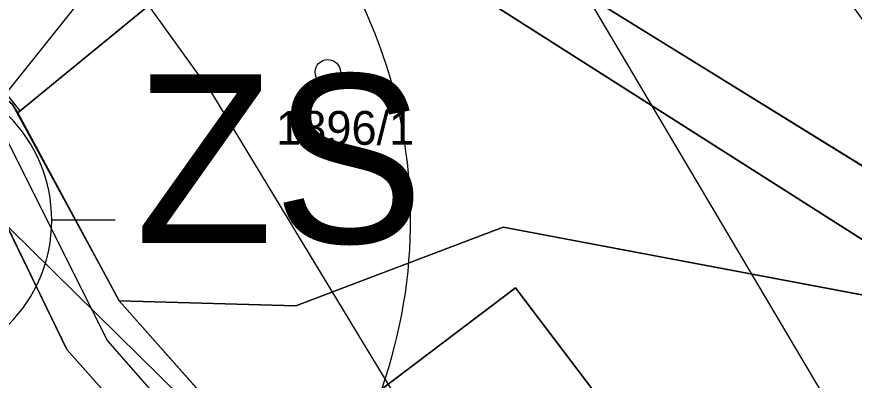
# Model space of a CAD drawing. Extents: x -706130 to -698555, y -971544 to -967260.
# Drawn here: x -703545.18 to -703495.59, y -970451.23 to -970429.7 of the extents above; entities that cross this region are included whole.
import ezdxf

# ---------------------------------------------------------------- set-up
doc = ezdxf.new("R2010")
doc.units = 0
for name, color, linetype in [('Docházková izochrona - VLAK N', 7, 'Continuous'), ('Elektro VN nadzemní volne 22 S', 7, 'Continuous'), ('Elektro VN trafostanice S', 7, 'Continuous'), ('Hranice intravilán', 7, 'Continuous'), ('KN_Budovy', 7, 'Continuous'), ('KN_Hranice_parcel', 7, 'Continuous'), ('KN_Hranice_parcel_vnitrni_kresba', 7, 'Continuous'), ('KN_Parcelni cisla', 7, 'Continuous'), ('KN_Polygon parcely', 7, 'Continuous'), ('KN_POZEMKY_13_ZASTAVENA PLOCHA', 7, 'Continuous'), ('KN_POZEMKY_14_OSTATNI PLOCHA', 7, 'Continuous'), ('KN_POZEMKY_5_ZAHRADA', 7, 'Continuous'), ('KN_VYUZITI_13_zastavena plocha_zboreniste', 7, 'Continuous'), ('KN_VYUZITI_17_ostatni plocha_ostatni komunikace', 7, 'Continuous'), ('KN_Značky kultur', 7, 'Continuous'), ('Komunikace mistni obsluzne - osy S', 7, 'Continuous'), ('OP ELE VN_VVN_trafostanice', 7, 'Continuous'), ('Plochy N_P ŠRAFY', 7, 'Continuous'), ('Plochy smíšené obytné venkovské N', 7, 'Continuous'), ('Plochy smíšené obytné venkovské S', 7, 'Continuous'), ('Plochy verejnych prostranstvi - komunikace ostatni S', 7, 'Continuous'), ('Plochy zeleně sídelní ostatní S', 7, 'Continuous'), ('Plochy zmen_ zastavitelne plochy', 7, 'Continuous'), ('Plochy zmen_ zastavitelne plochy_ZAKL', 7, 'Continuous'), ('Regulační bloky v krajině S', 7, 'Continuous'), ('Regulační bloky zastavitelné N', 7, 'Continuous'), ('Regulační bloky zastavěné S', 7, 'Continuous'), ('Regulační kódy zastavěné S', 7, 'Continuous'), ('Trasy turistické N', 7, 'Continuous'), ('Vodovodní řady - rozváděcí S', 7, 'Continuous'), ('VÝŠKOPIS_vrstevnice hlavní', 7, 'Continuous'), ('Zastavene uzemi N', 7, 'Continuous'), ('Zastavene uzemi plochy N', 7, 'Continuous'), ('Zábory hodnocené - plochy', 7, 'Continuous')]:
    doc.layers.add(name, color=color, linetype=linetype)

msp = doc.modelspace()

# ---------------------------------------------------------------- linework, layer by layer
at = {"layer": 'Docházková izochrona - VLAK N'}
msp.add_circle((-704165.451, -969778.767), 800, dxfattribs=at)
at = {"layer": 'Elektro VN nadzemní volne 22 S'}
msp.add_lwpolyline([(-703529.711, -970414.063), (-703551.853, -970441.745), (-703551.623, -970441.746), (-703551.623, -970441.827)], dxfattribs=at)
at = {"layer": 'Elektro VN trafostanice S'}
msp.add_line((-703539.358, -970441.752), (-703543.108, -970441.752), dxfattribs=at)
for start, end in [(0, 180), (180, 0)]:
    msp.add_arc((-703551.858, -970441.752), 8.75, start, end, dxfattribs=at)
at = {"layer": 'Hranice intravilán'}
for points in [[(-703429.22, -970520.08), (-703466.65, -970511.21), (-703458.01, -970469.87), (-703455.3, -970456.92), (-703480.87, -970449.81), (-703487.8, -970447.55), (-703528.41, -970421.69), (-703554.13, -970405.32), (-703543.92, -970407.48), (-703506.95, -970413.21), (-703510.55, -970383.21)], [(-703671.68, -970421.04), (-703635.34, -970415.7), (-703598.92, -970415.38), (-703584.57, -970401.94), (-703581.752, -970399.103), (-703575.44, -970405.35), (-703572.42, -970408.81), (-703561.53, -970421.29), (-703561.53, -970421.29), (-703545.45, -970434.87), (-703539.12, -970446.53), (-703530.1, -970456.69), (-703525.04, -970463.09), (-703515.47, -970480.09), (-703510.1, -970487.3), (-703506.19, -970495.76), (-703497.27, -970509.64), (-703493.77, -970514.19), (-703498.59, -970513.76), (-703513.76, -970513.44), (-703532.31, -970511.19), (-703515.55, -970543.43), (-703529.12, -970544), (-703506.01, -970582.94)]]:
    msp.add_lwpolyline(points, dxfattribs=at)
at = {"layer": 'KN_Budovy'}
msp.add_lwpolyline([(-703515.65, -970445.75), (-703530.1, -970456.69), (-703525.04, -970463.09), (-703510.95, -970451.95)], close=True, dxfattribs=at)
at = {"layer": 'KN_Hranice_parcel'}
for p, q in [((-703487.8, -970447.55), (-703528.41, -970421.69)), ((-703545.12, -970435.39), (-703539.12, -970446.53)), ((-703539.12, -970446.53), (-703530.1, -970456.69))]:
    msp.add_line(p, q, dxfattribs=at)
for points in [[(-703543.92, -970407.48), (-703525.82, -970419.52), (-703484.02, -970445.4)], [(-703572.42, -970408.81), (-703561.53, -970421.29), (-703545.45, -970434.87), (-703545.12, -970435.39)], [(-703545.12, -970435.39), (-703544.97, -970435.26), (-703537.58, -970429.2), (-703528.41, -970421.69)], [(-703501.72, -970509.16), (-703509.89, -970497.16), (-703513.69, -970488.66), (-703518.5, -970481.76), (-703528.15, -970465.22), (-703542.22, -970449.4), (-703548.45, -970436.56), (-703556.14, -970431.12)], [(-703487.8, -970447.55), (-703516.38, -970442.15), (-703528.66, -970446.81), (-703539.12, -970446.53)], [(-703530.1, -970456.69), (-703515.65, -970445.75), (-703510.95, -970451.95)]]:
    msp.add_lwpolyline(points, dxfattribs=at)
at = {"layer": 'KN_Hranice_parcel_vnitrni_kresba'}
msp.add_line((-703544.97, -970435.26), (-703561.44, -970415.14), dxfattribs=at)
at = {"layer": 'KN_Polygon parcely'}
for points in [[(-703416.95, -970645.24), (-703428.02, -970606.74), (-703428.84, -970604.59), (-703432.78, -970597.04), (-703442.73, -970579.48), (-703443.67, -970577.78), (-703453.97, -970560.23), (-703462.43, -970547.72), (-703470.1, -970537.81), (-703493.77, -970514.19), (-703497.27, -970509.64), (-703506.19, -970495.76), (-703510.1, -970487.3), (-703515.47, -970480.09), (-703525.04, -970463.09), (-703530.1, -970456.69), (-703539.12, -970446.53), (-703545.12, -970435.39), (-703545.45, -970434.87), (-703561.53, -970421.29), (-703572.42, -970408.81), (-703575.44, -970405.35), (-703593.78, -970387.2)], [(-703596.35, -970390.14), (-703584.57, -970401.94), (-703581.81, -970404.7), (-703561.99, -970426.7), (-703559.69, -970428.44), (-703556.14, -970431.12), (-703548.45, -970436.56), (-703542.22, -970449.4), (-703528.15, -970465.22), (-703518.5, -970481.76), (-703513.69, -970488.66), (-703509.89, -970497.16), (-703501.72, -970509.16), (-703498.59, -970513.76), (-703495.19, -970518.75), (-703473.58, -970540.46), (-703466.01, -970550.3), (-703457.52, -970562.14), (-703435.9, -970600.45), (-703433.43, -970606.34), (-703419.9, -970645.98)]]:
    msp.add_lwpolyline(points, dxfattribs=at)
for points in [[(-703528.41, -970421.69), (-703487.8, -970447.55), (-703480.87, -970449.81), (-703484.02, -970445.4), (-703525.82, -970419.52), (-703543.92, -970407.48), (-703553.34, -970401.51), (-703575.44, -970405.35), (-703572.42, -970408.81), (-703554.13, -970405.32)], [(-703537.58, -970429.2), (-703528.41, -970421.69), (-703554.13, -970405.32), (-703572.42, -970408.81), (-703561.53, -970421.29), (-703545.45, -970434.87), (-703545.12, -970435.39), (-703544.97, -970435.26)], [(-703506.95, -970413.21), (-703543.92, -970407.48), (-703525.82, -970419.52), (-703484.02, -970445.4)], [(-703487.8, -970447.55), (-703528.41, -970421.69), (-703537.58, -970429.2), (-703544.97, -970435.26), (-703545.12, -970435.39), (-703539.12, -970446.53), (-703528.66, -970446.81), (-703516.38, -970442.15)], [(-703563.5, -970439.38), (-703571.35, -970445.49), (-703589.39, -970444.8), (-703601.59, -970446.31), (-703562.08, -970505.76), (-703545.23, -970505.86), (-703515.39, -970509.14), (-703501.72, -970509.16), (-703509.89, -970497.16), (-703513.69, -970488.66), (-703518.5, -970481.76), (-703528.15, -970465.22), (-703542.22, -970449.4), (-703548.45, -970436.56), (-703556.14, -970431.12)], [(-703516.38, -970442.15), (-703528.66, -970446.81), (-703539.12, -970446.53), (-703530.1, -970456.69), (-703515.65, -970445.75), (-703510.95, -970451.95), (-703506.85, -970457.07), (-703499.66, -970466.07), (-703504.25, -970469.74), (-703503.16, -970471.11), (-703502.87, -970470.9), (-703494.79, -970465.01), (-703489.16, -970472.79), (-703481.22, -970478.3), (-703458.01, -970469.87), (-703455.3, -970456.92), (-703480.87, -970449.81), (-703487.8, -970447.55)], [(-703530.1, -970456.69), (-703525.04, -970463.09), (-703510.95, -970451.95), (-703515.65, -970445.75)]]:
    msp.add_lwpolyline(points, close=True, dxfattribs=at)
at = {"layer": 'KN_POZEMKY_13_ZASTAVENA PLOCHA'}
for p, q in [((-703537.58, -970429.2), (-703544.97, -970435.26)), ((-703545.12, -970435.39), (-703545.45, -970434.87)), ((-703544.97, -970435.26), (-703545.12, -970435.39)), ((-703530.1, -970456.69), (-703515.65, -970445.75)), ((-703515.65, -970445.75), (-703510.95, -970451.95))]:
    msp.add_line(p, q, dxfattribs=at)
at = {"layer": 'KN_POZEMKY_14_OSTATNI PLOCHA'}
for p, q in [((-703525.82, -970419.52), (-703484.02, -970445.4)), ((-703487.8, -970447.55), (-703528.41, -970421.69)), ((-703545.45, -970434.87), (-703545.12, -970435.39)), ((-703545.12, -970435.39), (-703539.12, -970446.53)), ((-703542.22, -970449.4), (-703548.45, -970436.56)), ((-703539.12, -970446.53), (-703530.1, -970456.69)), ((-703528.15, -970465.22), (-703542.22, -970449.4))]:
    msp.add_line(p, q, dxfattribs=at)
at = {"layer": 'KN_POZEMKY_5_ZAHRADA'}
for p, q in [((-703484.02, -970445.4), (-703525.82, -970419.52)), ((-703528.41, -970421.69), (-703487.8, -970447.55)), ((-703544.97, -970435.26), (-703537.58, -970429.2)), ((-703545.12, -970435.39), (-703544.97, -970435.26)), ((-703539.12, -970446.53), (-703545.12, -970435.39)), ((-703548.45, -970436.56), (-703542.22, -970449.4)), ((-703516.38, -970442.15), (-703528.66, -970446.81)), ((-703528.66, -970446.81), (-703516.38, -970442.15)), ((-703487.8, -970447.55), (-703516.38, -970442.15)), ((-703516.38, -970442.15), (-703487.8, -970447.55)), ((-703515.65, -970445.75), (-703530.1, -970456.69)), ((-703510.95, -970451.95), (-703515.65, -970445.75)), ((-703528.66, -970446.81), (-703539.12, -970446.53)), ((-703539.12, -970446.53), (-703528.66, -970446.81)), ((-703530.1, -970456.69), (-703539.12, -970446.53)), ((-703542.22, -970449.4), (-703528.15, -970465.22))]:
    msp.add_line(p, q, dxfattribs=at)
at = {"layer": 'KN_VYUZITI_13_zastavena plocha_zboreniste'}
for p, q in [((-703537.58, -970429.2), (-703544.97, -970435.26)), ((-703545.12, -970435.39), (-703545.45, -970434.87)), ((-703544.97, -970435.26), (-703545.12, -970435.39))]:
    msp.add_line(p, q, dxfattribs=at)
at = {"layer": 'KN_VYUZITI_17_ostatni plocha_ostatni komunikace'}
for p, q in [((-703525.82, -970419.52), (-703484.02, -970445.4)), ((-703487.8, -970447.55), (-703528.41, -970421.69)), ((-703545.45, -970434.87), (-703545.12, -970435.39)), ((-703545.12, -970435.39), (-703539.12, -970446.53)), ((-703542.22, -970449.4), (-703548.45, -970436.56)), ((-703539.12, -970446.53), (-703530.1, -970456.69)), ((-703528.15, -970465.22), (-703542.22, -970449.4))]:
    msp.add_line(p, q, dxfattribs=at)
at = {"layer": 'KN_Značky kultur'}
msp.add_line((-703526.763, -970433.73), (-703525.013, -970433.73), dxfattribs=at)
msp.add_circle((-703526.763, -970432.98), 0.75, dxfattribs=at)
at = {"layer": 'Komunikace mistni obsluzne - osy S'}
msp.add_lwpolyline([(-703799.428, -970313.344), (-703772.67, -970319.119), (-703743.027, -970323.757), (-703708.137, -970333.12), (-703680.068, -970339.508), (-703649.725, -970350.621), (-703637.833, -970358.584), (-703617.917, -970371.863), (-703601.041, -970383.676), (-703594.395, -970389.101), (-703577.781, -970405.465), (-703560.38, -970424.891), (-703546.214, -970436.092), (-703539.83, -970448.867), (-703526.801, -970463.743), (-703512.023, -970487.895), (-703508.088, -970496.558), (-703493.66, -970517.034), (-703472.761, -970538.298), (-703457.371, -970558.511), (-703445.042, -970579.512), (-703433.936, -970599.551), (-703430.788, -970606.026), (-703418.218, -970645.464)], dxfattribs=at)
at = {"layer": 'OP ELE VN_VVN_trafostanice'}
msp.add_arc((-703551.858, -970441.752), 30, 70.8174, 31.8747, dxfattribs=at)
at = {"layer": 'Plochy N_P ŠRAFY'}
for p, q in [((-703542.22, -970449.4), (-703548.45, -970436.56)), ((-703530.1, -970456.69), (-703515.65, -970445.75)), ((-703515.65, -970445.75), (-703510.95, -970451.95)), ((-703539.12, -970446.53), (-703530.1, -970456.69))]:
    msp.add_line(p, q, dxfattribs=at)
for points in [[(-703487.8, -970447.55), (-703516.38, -970442.15), (-703528.66, -970446.81), (-703539.12, -970446.53)], [(-703518.5, -970481.76), (-703528.15, -970465.22), (-703542.22, -970449.4)]]:
    msp.add_lwpolyline(points, dxfattribs=at)
at = {"layer": 'Plochy smíšené obytné venkovské N'}
for p, q in [((-703542.22, -970449.4), (-703548.45, -970436.56)), ((-703530.1, -970456.69), (-703515.65, -970445.75)), ((-703515.65, -970445.75), (-703510.95, -970451.95)), ((-703539.12, -970446.53), (-703530.1, -970456.69))]:
    msp.add_line(p, q, dxfattribs=at)
for points in [[(-703487.8, -970447.55), (-703516.38, -970442.15), (-703528.66, -970446.81), (-703539.12, -970446.53)], [(-703518.5, -970481.76), (-703528.15, -970465.22), (-703542.22, -970449.4)]]:
    msp.add_lwpolyline(points, dxfattribs=at)
at = {"layer": 'Plochy smíšené obytné venkovské S'}
for p, q in [((-703544.97, -970435.26), (-703537.58, -970429.2)), ((-703545.12, -970435.39), (-703544.97, -970435.26))]:
    msp.add_line(p, q, dxfattribs=at)
for points in [[(-703572.42, -970408.81), (-703561.53, -970421.29), (-703545.45, -970434.87), (-703545.12, -970435.39)], [(-703510.95, -970451.95), (-703515.65, -970445.75), (-703530.1, -970456.69)]]:
    msp.add_lwpolyline(points, dxfattribs=at)
at = {"layer": 'Plochy verejnych prostranstvi - komunikace ostatni S'}
for points in [[(-703636.11, -970363.08), (-703623.01, -970370.91), (-703622.48, -970371.21), (-703611.55, -970379.16), (-703596.35, -970390.14), (-703584.57, -970401.94), (-703581.81, -970404.7), (-703561.99, -970426.7), (-703559.69, -970428.44), (-703556.14, -970431.12), (-703548.45, -970436.56), (-703542.22, -970449.4), (-703528.15, -970465.22), (-703518.5, -970481.76), (-703513.69, -970488.66), (-703509.89, -970497.16), (-703501.72, -970509.16), (-703498.59, -970513.76), (-703495.19, -970518.75), (-703473.58, -970540.46), (-703466.01, -970550.3), (-703457.52, -970562.14), (-703435.9, -970600.45)], [(-703416.95, -970645.24), (-703428.02, -970606.74), (-703428.84, -970604.59), (-703432.78, -970597.04), (-703442.73, -970579.48), (-703443.67, -970577.78), (-703453.97, -970560.23), (-703462.43, -970547.72), (-703470.1, -970537.81), (-703493.77, -970514.19), (-703497.27, -970509.64), (-703506.19, -970495.76), (-703510.1, -970487.3), (-703515.47, -970480.09), (-703525.04, -970463.09), (-703530.1, -970456.69), (-703539.12, -970446.53), (-703545.12, -970435.39), (-703545.45, -970434.87), (-703561.53, -970421.29), (-703572.42, -970408.81), (-703575.44, -970405.35), (-703593.78, -970387.2)]]:
    msp.add_lwpolyline(points, dxfattribs=at)
at = {"layer": 'Plochy zeleně sídelní ostatní S'}
for p, q in [((-703537.58, -970429.2), (-703544.97, -970435.26)), ((-703544.97, -970435.26), (-703545.12, -970435.39)), ((-703545.12, -970435.39), (-703539.12, -970446.53)), ((-703516.38, -970442.15), (-703487.8, -970447.55))]:
    msp.add_line(p, q, dxfattribs=at)
msp.add_lwpolyline([(-703539.12, -970446.53), (-703528.66, -970446.81), (-703516.38, -970442.15)], dxfattribs=at)
at = {"layer": 'Plochy zmen_ zastavitelne plochy'}
msp.add_lwpolyline([(-703542.22, -970449.4), (-703548.45, -970436.56), (-703556.14, -970431.12), (-703563.5, -970439.38), (-703571.35, -970445.49), (-703589.39, -970444.8), (-703601.59, -970446.31), (-703562.08, -970505.76), (-703545.23, -970505.86), (-703515.39, -970509.14), (-703501.72, -970509.16), (-703509.89, -970497.16), (-703513.69, -970488.66), (-703518.5, -970481.76), (-703528.15, -970465.22)], close=True, dxfattribs=at)
msp.add_lwpolyline([(-703455.3, -970456.92), (-703480.87, -970449.81), (-703487.8, -970447.55), (-703516.38, -970442.15), (-703528.66, -970446.81), (-703539.12, -970446.53), (-703530.1, -970456.69), (-703515.65, -970445.75), (-703510.95, -970451.95)], dxfattribs=at)
at = {"layer": 'Plochy zmen_ zastavitelne plochy_ZAKL'}
msp.add_lwpolyline([(-703542.22, -970449.4), (-703548.45, -970436.56), (-703556.14, -970431.12), (-703563.5, -970439.38), (-703571.35, -970445.49), (-703589.39, -970444.8), (-703601.59, -970446.31), (-703562.08, -970505.76), (-703545.23, -970505.86), (-703515.39, -970509.14), (-703501.72, -970509.16), (-703509.89, -970497.16), (-703513.69, -970488.66), (-703518.5, -970481.76), (-703528.15, -970465.22)], close=True, dxfattribs=at)
msp.add_lwpolyline([(-703455.3, -970456.92), (-703480.87, -970449.81), (-703487.8, -970447.55), (-703516.38, -970442.15), (-703528.66, -970446.81), (-703539.12, -970446.53), (-703530.1, -970456.69), (-703515.65, -970445.75), (-703510.95, -970451.95)], dxfattribs=at)
at = {"layer": 'Regulační bloky v krajině S'}
for p, q in [((-703537.58, -970429.2), (-703544.97, -970435.26)), ((-703544.97, -970435.26), (-703545.12, -970435.39)), ((-703545.12, -970435.39), (-703539.12, -970446.53)), ((-703516.38, -970442.15), (-703487.8, -970447.55))]:
    msp.add_line(p, q, dxfattribs=at)
msp.add_lwpolyline([(-703539.12, -970446.53), (-703528.66, -970446.81), (-703516.38, -970442.15)], dxfattribs=at)
at = {"layer": 'Regulační bloky zastavitelné N'}
msp.add_lwpolyline([(-703542.22, -970449.4), (-703548.45, -970436.56), (-703556.14, -970431.12), (-703563.5, -970439.38), (-703571.35, -970445.49), (-703589.39, -970444.8), (-703601.59, -970446.31), (-703562.08, -970505.76), (-703545.23, -970505.86), (-703515.39, -970509.14), (-703501.72, -970509.16), (-703509.89, -970497.16), (-703513.69, -970488.66), (-703518.5, -970481.76), (-703528.15, -970465.22)], close=True, dxfattribs=at)
msp.add_lwpolyline([(-703455.3, -970456.92), (-703480.87, -970449.81), (-703487.8, -970447.55), (-703516.38, -970442.15), (-703528.66, -970446.81), (-703539.12, -970446.53), (-703530.1, -970456.69), (-703515.65, -970445.75), (-703510.95, -970451.95)], dxfattribs=at)
at = {"layer": 'Regulační bloky zastavěné S'}
for p, q in [((-703544.97, -970435.26), (-703537.58, -970429.2)), ((-703545.12, -970435.39), (-703544.97, -970435.26))]:
    msp.add_line(p, q, dxfattribs=at)
for points in [[(-703636.11, -970363.08), (-703623.01, -970370.91), (-703622.48, -970371.21), (-703611.55, -970379.16), (-703596.35, -970390.14), (-703584.57, -970401.94), (-703581.81, -970404.7), (-703561.99, -970426.7), (-703559.69, -970428.44), (-703556.14, -970431.12), (-703548.45, -970436.56), (-703542.22, -970449.4), (-703528.15, -970465.22), (-703518.5, -970481.76), (-703513.69, -970488.66), (-703509.89, -970497.16), (-703501.72, -970509.16), (-703498.59, -970513.76), (-703495.19, -970518.75), (-703473.58, -970540.46), (-703466.01, -970550.3), (-703457.52, -970562.14), (-703435.9, -970600.45)], [(-703432.78, -970597.04), (-703442.73, -970579.48), (-703443.67, -970577.78), (-703453.97, -970560.23), (-703462.43, -970547.72), (-703470.1, -970537.81), (-703493.77, -970514.19), (-703497.27, -970509.64), (-703506.19, -970495.76), (-703510.1, -970487.3), (-703515.47, -970480.09), (-703525.04, -970463.09), (-703530.1, -970456.69), (-703539.12, -970446.53), (-703545.12, -970435.39), (-703545.45, -970434.87), (-703561.53, -970421.29), (-703572.42, -970408.81), (-703575.44, -970405.35), (-703593.78, -970387.2)], [(-703572.42, -970408.81), (-703561.53, -970421.29), (-703545.45, -970434.87), (-703545.12, -970435.39)], [(-703510.95, -970451.95), (-703515.65, -970445.75), (-703530.1, -970456.69)]]:
    msp.add_lwpolyline(points, dxfattribs=at)
at = {"layer": 'Trasy turistické N'}
msp.add_lwpolyline([(-703639.36, -970354.95), (-703605.17, -970378.02), (-703599.73, -970382.19), (-703593.78, -970387.2), (-703575.44, -970405.35), (-703561.53, -970421.29), (-703545.45, -970434.87), (-703539.12, -970446.53), (-703530.1, -970456.69), (-703525.04, -970463.09), (-703515.47, -970480.09), (-703510.1, -970487.3), (-703506.19, -970495.76), (-703497.27, -970509.64), (-703493.77, -970514.19), (-703470.1, -970537.81), (-703462.43, -970547.72), (-703453.97, -970560.23), (-703443.67, -970577.78), (-703432.78, -970597.04), (-703428.84, -970604.59), (-703428.02, -970606.74), (-703416.95, -970645.24)], dxfattribs=at)
at = {"layer": 'Vodovodní řady - rozváděcí S'}
msp.add_lwpolyline([(-703414.392, -970657.693), (-703429.867, -970607.822), (-703442.266, -970580.55), (-703453.418, -970563.041), (-703463.4, -970548.877), (-703475.5, -970533.543), (-703488.102, -970519.658), (-703499.868, -970504.849), (-703513.523, -970483.871), (-703531.459, -970457.7), (-703535.385, -970452.279), (-703550.662, -970437.263), (-703601.286, -970390.979), (-703638.654, -970361.134), (-703658.242, -970351.978), (-703680.412, -970345.708), (-703705.115, -970338.641), (-703778.014, -970321.904)], dxfattribs=at)
at = {"layer": 'VÝŠKOPIS_vrstevnice hlavní'}
for points in [[(-703652.014, -970290.78), (-703654.154, -970295.346), (-703654.868, -970299.911), (-703653.584, -970306.617), (-703650.873, -970309.755), (-703633.895, -970319.457), (-703598.512, -970343.283), (-703566.982, -970368.25), (-703547.294, -970385.513), (-703536.736, -970395.786), (-703526.607, -970407.199), (-703515.906, -970420.896), (-703487.515, -970468.833), (-703454.558, -970530.467), (-703434.299, -970564.708), (-703416.75, -970589.818), (-703387.788, -970624.059)], [(-703650.73, -970331.726), (-703611.924, -970355.553), (-703596.23, -970366.966), (-703580.251, -970379.949), (-703563.416, -970396.356), (-703543.442, -970420.611), (-703533.597, -970434.307), (-703519.758, -970457.134), (-703511.626, -970475.396), (-703506.776, -970491.375), (-703507.061, -970495.941), (-703510.057, -970499.793), (-703513.196, -970500.22), (-703519.188, -970498.508), (-703527.177, -970492.659), (-703553.144, -970470.831), (-703581.107, -970451.57), (-703593.091, -970444.864), (-703601.081, -970441.155), (-703621.055, -970434.021), (-703633.61, -970431.739), (-703649.018, -970431.739)]]:
    msp.add_lwpolyline(points, dxfattribs=at)
at = {"layer": 'Zastavene uzemi N'}
msp.add_lwpolyline([(-703671.68, -970421.04), (-703635.34, -970415.7), (-703634.18, -970419.42), (-703597.37, -970419.27), (-703581.81, -970404.7), (-703561.99, -970426.7), (-703559.69, -970428.44), (-703556.14, -970431.12), (-703548.45, -970436.56), (-703542.22, -970449.4), (-703528.15, -970465.22), (-703518.5, -970481.76), (-703513.69, -970488.66), (-703509.89, -970497.16), (-703501.72, -970509.16), (-703498.59, -970513.76), (-703513.76, -970513.44), (-703532.31, -970511.19), (-703537.56, -970510.55), (-703529.12, -970544), (-703506.01, -970582.94), (-703496.74, -970590.39), (-703433.43, -970606.34), (-703419.9, -970645.98)], dxfattribs=at)
at = {"layer": 'Zastavene uzemi plochy N'}
msp.add_lwpolyline([(-703671.68, -970421.04), (-703635.34, -970415.7), (-703634.18, -970419.42), (-703597.37, -970419.27), (-703581.81, -970404.7), (-703561.99, -970426.7), (-703559.69, -970428.44), (-703556.14, -970431.12), (-703548.45, -970436.56), (-703542.22, -970449.4), (-703528.15, -970465.22), (-703518.5, -970481.76), (-703513.69, -970488.66), (-703509.89, -970497.16), (-703501.72, -970509.16), (-703498.59, -970513.76), (-703513.76, -970513.44), (-703532.31, -970511.19), (-703537.56, -970510.55), (-703529.12, -970544), (-703506.01, -970582.94), (-703496.74, -970590.39), (-703433.43, -970606.34), (-703419.9, -970645.98)], dxfattribs=at)
at = {"layer": 'Zábory hodnocené - plochy'}
msp.add_lwpolyline([(-703542.22, -970449.4), (-703548.45, -970436.56), (-703556.14, -970431.12), (-703563.5, -970439.38), (-703571.35, -970445.49), (-703589.39, -970444.8), (-703601.59, -970446.31), (-703562.08, -970505.76), (-703545.23, -970505.86), (-703515.39, -970509.14), (-703501.72, -970509.16), (-703509.89, -970497.16), (-703513.69, -970488.66), (-703518.5, -970481.76), (-703528.15, -970465.22)], close=True, dxfattribs=at)
msp.add_lwpolyline([(-703455.3, -970456.92), (-703480.87, -970449.81), (-703487.8, -970447.55), (-703516.38, -970442.15), (-703528.66, -970446.81), (-703539.12, -970446.53), (-703530.1, -970456.69), (-703515.65, -970445.75), (-703510.95, -970451.95)], dxfattribs=at)

# ---------------------------------------------------------------- texts
at = {"layer": 'KN_Parcelni cisla'}
msp.add_text('1896/1', height=2, dxfattribs=at).set_placement((-703529.82, -970437.28))
at = {"layer": 'Regulační kódy zastavěné S'}
msp.add_text('ZS', height=10, dxfattribs=at).set_placement((-703538.166, -970443.104))

doc.saveas('drawing.dxf')
